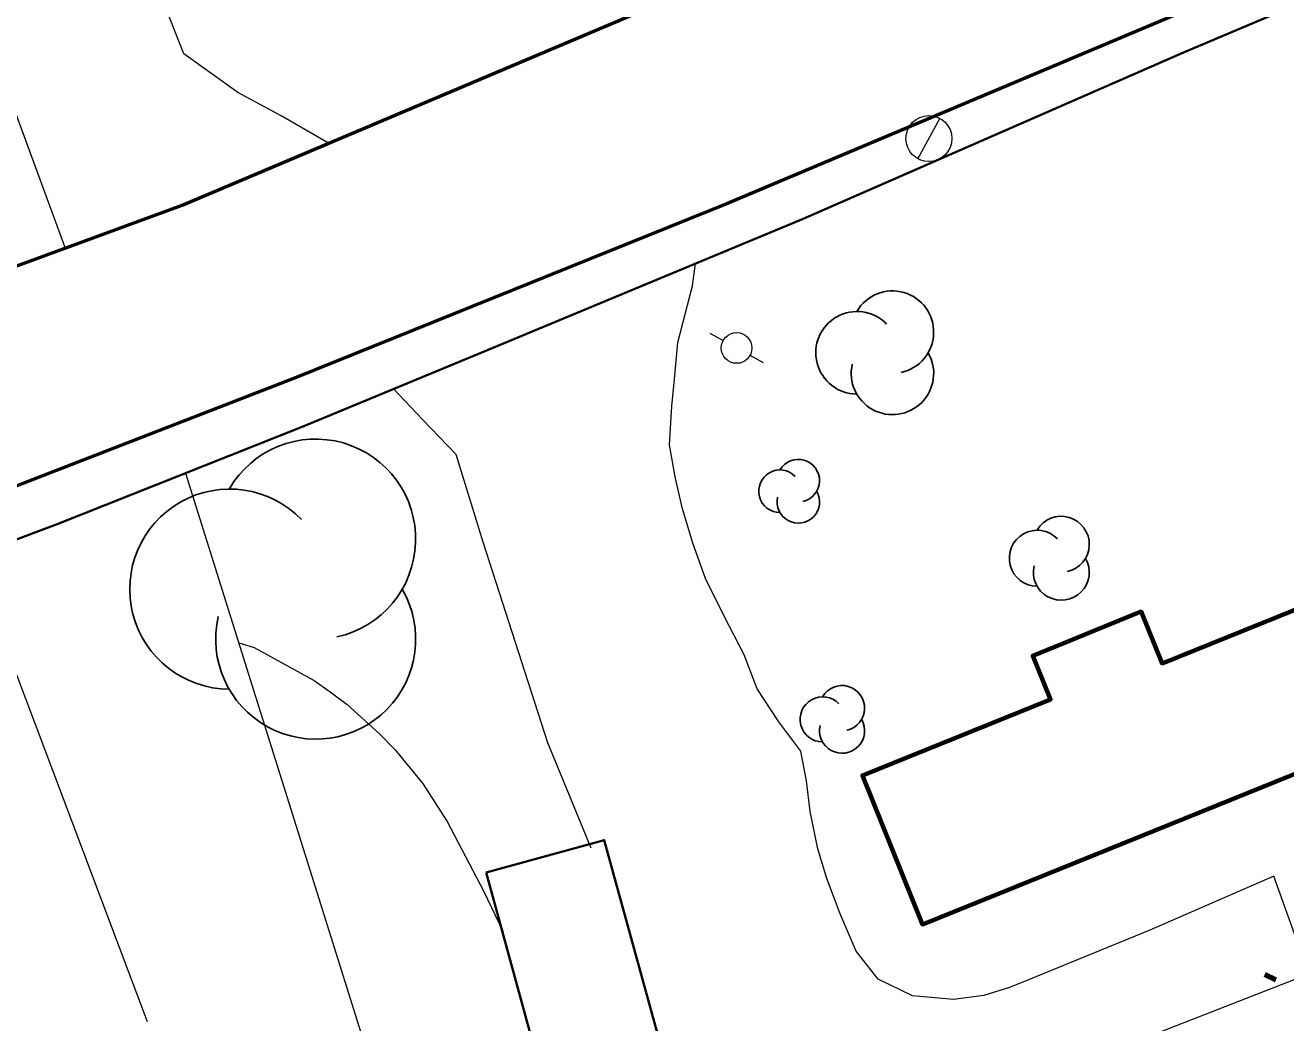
# Model space of a CAD drawing. Extents: x 356765 to 358572, y 5103174 to 5104650.
# Drawn here: x 357852.96 to 357894.09, y 5103984.12 to 5104016.65 of the extents above; entities that cross this region are included whole.
import ezdxf

# ---------------------------------------------------------------- set-up
doc = ezdxf.new("R2010")
doc.units = 0
doc.header["$LTSCALE"] = 0.6
for name, color, linetype, lineweight in [('19', 7, 'Continuous', 13), ('2', 7, 'Continuous', 13), ('21', 7, 'Continuous', 53), ('22', 7, 'Continuous', 35), ('3', 7, 'Continuous', 140), ('31', 7, 'Continuous', 70), ('36', 7, 'Continuous', 13), ('44', 7, 'Continuous', 25)]:
    doc.layers.add(name, color=color, linetype=linetype, lineweight=lineweight)

msp = doc.modelspace()

# ---------------------------------------------------------------- linework, layer by layer
at = {"layer": '19'}
msp.add_line((357851.28, 5103999.18), (357856.94, 5103984.17), dxfattribs=at)
for points in [[(357862.86, 5104012.8), (357861.32, 5104013.7), (357859.9, 5104014.46), (357858.14, 5104015.72), (357851.59, 5104032.3), (357846.07, 5104030.6), (357849.5, 5104022.33), (357854.27, 5104009.38)], [(357882.64, 5103980.96), (357894.85, 5103985.72), (357893.7, 5103988.91), (357889.66, 5103987.14), (357885.7, 5103985.52), (357885.08, 5103985.28), (357884.24, 5103985.01), (357883.25, 5103984.88), (357881.91, 5103985), (357880.79, 5103985.55), (357880.08, 5103986.46), (357879.55, 5103987.68), (357879.12, 5103988.83), (357878.83, 5103989.8), (357878.58, 5103991.01), (357878.46, 5103992.01), (357878.27, 5103992.98), (357877.55, 5103993.94), (357876.85, 5103995.01), (357876.42, 5103996.12), (357875.78, 5103997.36), (357875.16, 5103998.61), (357874.75, 5103999.76), (357874.4, 5104000.93), (357874.17, 5104001.93), (357873.99, 5104002.97), (357874.06, 5104004.23), (357874.15, 5104005.11), (357874.26, 5104006.3), (357874.74, 5104008.15), (357874.83, 5104008.88)], [(357864.98, 5104004.79), (357865.93, 5104003.79), (357867.02, 5104002.66), (357867.9, 5103999.81), (357870.01, 5103993.26), (357871.42, 5103989.83)], [(357858.19, 5104002.05), (357869.28, 5103966.71), (357866.98, 5103965.84)]]:
    msp.add_lwpolyline(points, dxfattribs=at)
at = {"layer": '2'}
msp.add_lwpolyline([(357859.93, 5103996.51), (357860.44, 5103996.36), (357862.39, 5103995.28), (357862.91, 5103994.91), (357863.47, 5103994.5), (357864.52, 5103993.55), (357865.02, 5103993.04), (357865.93, 5103991.94), (357866.73, 5103990.69), (357867.93, 5103988.4), (357868.55, 5103987.11)], dxfattribs=at)
at = {"layer": '21'}
for points in [[(357849.04, 5104007.47), (357858.09, 5104010.78), (357880.77, 5104020.38), (357883.59, 5104021.58), (357898.76, 5104027.8), (357918.37, 5104035.87), (357931.19, 5104040.05), (357943.41, 5104042.59), (357959.91, 5104044.54), (357974.1, 5104046.7), (357993.82, 5104050.15), (358013.72, 5104053.44)], [(357959.57, 5104037.45), (357947.3, 5104035.66), (357939.5, 5104034.48), (357933.18, 5104033.05), (357927.82, 5104031.5), (357922.47, 5104029.87), (357915.98, 5104027.65), (357911.68, 5104025.87), (357901.65, 5104021.69), (357875.88, 5104010.84), (357861.81, 5104005.16), (357849.29, 5104000.32)]]:
    msp.add_lwpolyline(points, dxfattribs=at)
at = {"layer": '22'}
msp.add_lwpolyline([(358067.99, 5104056.09), (358068.19, 5104054.59), (358028.61, 5104047.65), (358017.64, 5104045.58), (358007.25, 5104043.84), (357997.96, 5104042.09), (357995.68, 5104041.66), (357986.41, 5104039.96), (357974.89, 5104038.08), (357962.78, 5104036.29), (357951.63, 5104034.56), (357951.24, 5104034.5), (357941.85, 5104033.26), (357931.56, 5104031.09), (357922.76, 5104028.41), (357905.22, 5104021.88), (357890.76, 5104015.76), (357878.35, 5104010.34), (357868.07, 5104006.07), (357862.06, 5104003.58), (357854.01, 5104000.38), (357844.1, 5103996.66)], dxfattribs=at)
at = {"layer": '3'}
msp.add_line((357893.41, 5103985.7), (357893.77, 5103985.53), dxfattribs=at)
at = {"layer": '31'}
msp.add_lwpolyline([(357898.33, 5103993.83), (357882.24, 5103987.33), (357880.28, 5103992.19), (357886.42, 5103994.67), (357885.84, 5103996.09), (357889.38, 5103997.53), (357890.06, 5103995.84), (357896.47, 5103998.43), (357898.33, 5103993.83)], close=True, dxfattribs=at)
at = {"layer": '31', "lineweight": 35}
msp.add_lwpolyline([(357868, 5103989.02), (357869.72, 5103982.75), (357873.58, 5103983.81), (357871.86, 5103990.08), (357868, 5103989.02)], close=True, dxfattribs=at)
at = {"layer": '36'}
for p, q in [((357882.09, 5104012.29), (357882.81, 5104013.61)), ((357875.3, 5104006.61), (357875.74, 5104006.37)), ((357877.05, 5104005.64), (357876.62, 5104005.88))]:
    msp.add_line(p, q, dxfattribs=at)
for centre, radius in [((357882.4493, 5104012.955), 0.75), ((357876.1761, 5104006.1266), 0.5)]:
    msp.add_circle(centre, radius, dxfattribs=at)
at = {"layer": '44'}
for centre, radius, start, end in [((357881.2617, 5104006.643), 1.3449, 282.26917, 149.72626), ((357880.1051, 5104005.9705), 1.3449, 44.11537, 269.80396), ((357881.2617, 5104005.2981), 1.3449, 166.93686, 29.62122), ((357862.4423, 5103999.8949), 3.2617, 282.26917, 149.72626), ((357878.1899, 5104001.8028), 0.6941, 282.26917, 149.72626), ((357877.593, 5104001.4558), 0.6941, 44.11537, 269.80396), ((357859.6372, 5103998.2641), 3.2617, 44.11537, 269.80396), ((357878.1899, 5104001.1087), 0.6941, 166.93686, 29.62122), ((357886.7712, 5103999.7271), 0.9128, 282.26917, 149.72626), ((357885.9862, 5103999.2707), 0.9128, 44.11537, 269.80396), ((357886.7712, 5103998.8143), 0.9128, 166.93686, 29.62122), ((357862.4423, 5103996.6332), 3.2617, 166.93686, 29.62122), ((357879.6175, 5103994.3848), 0.7363, 282.26917, 149.72626), ((357878.9843, 5103994.0167), 0.7363, 44.11537, 269.80396), ((357879.6175, 5103993.6486), 0.7363, 166.93686, 29.62122)]:
    msp.add_arc(centre, radius, start, end, dxfattribs=at)

doc.saveas('drawing.dxf')
